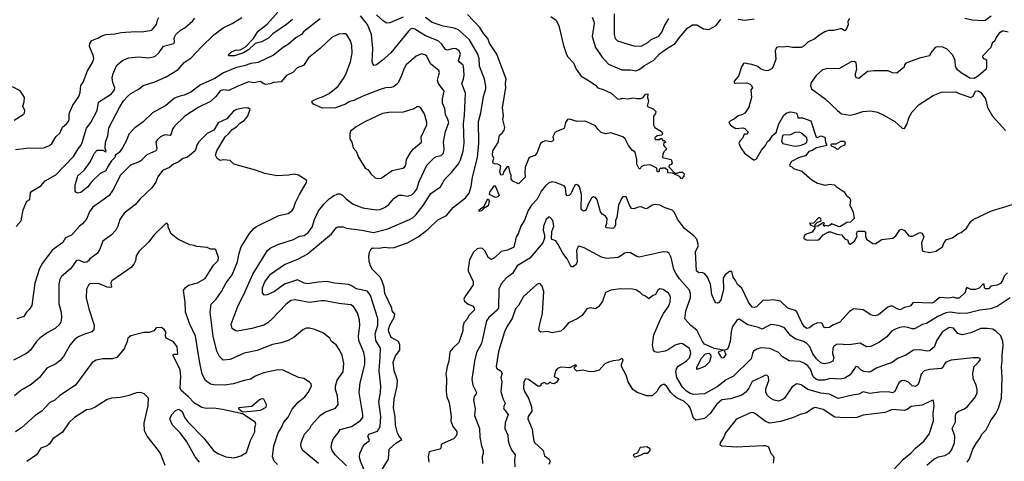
# Model space of a CAD drawing. Extents: x 1678759 to 1859541, y 384609 to 522867.
# Tile 376 of 466: x 1801082 to 1810131, y 439284 to 443340. Entities that reach past the tile are written whole.
import ezdxf

# ---------------------------------------------------------------- set-up
doc = ezdxf.new("R2010")
doc.units = 0

msp = doc.modelspace()

# ---------------------------------------------------------------- linework, layer by layer
at = {"layer": '0CON20XD'}
for points in [[(1801045, 442146.9), (1801145, 442160.6), (1801305, 442164.4), (1801355, 442184.4), (1801376.1, 442203.9), (1801414, 442266), (1801450.4, 442299.6), (1801475, 442352), (1801515, 442385.7), (1801530.9, 442409.1), (1801536.4, 442425), (1801536.4, 442475), (1801545, 442501.2), (1801571.1, 442555), (1801624.6, 442635.4), (1801637.4, 442672.6), (1801644.5, 442735.5), (1801664.5, 442765.5), (1801705, 442871.2), (1801732.4, 442917.6), (1801755.6, 442955), (1801762.9, 442985), (1801756.7, 443015), (1801724.2, 443095), (1801727.9, 443122.1), (1801745, 443149.2), (1801805, 443173.3), (1801829.8, 443190.2), (1801875, 443203.3), (1801955, 443209.4), (1802015, 443221.9), (1802145, 443230.6), (1802205, 443227.8), (1802296.4, 443243.6), (1802340.6, 443295), (1802347.8, 443335), (1802359.8, 443360.2)], [(1801050.3, 441439.7), (1801095.6, 441494.4), (1801113.1, 441595), (1801147.5, 441672.5), (1801175, 441687.5), (1801180.6, 441749.4), (1801192.5, 441765), (1801276.7, 441815), (1801315, 441860), (1801413.8, 441915), (1801575.3, 442084.7), (1801618.5, 442155), (1801644.5, 442185), (1801656.5, 442213.5), (1801696.7, 442345), (1801735, 442396), (1801793.1, 442505), (1801805, 442583.8), (1801925, 442659.4), (1801952.5, 442695), (1801956.5, 442715), (1801936.9, 442765), (1801931.9, 442805), (1801940.6, 442845), (1801975, 442922), (1802030, 442970), (1802085, 442989.4), (1802175, 443000.6), (1802265, 442989.4), (1802325, 443001.4), (1802365, 443039.2), (1802405, 443096.9), (1802499.4, 443120.6), (1802505.7, 443135), (1802503.1, 443175), (1802515.7, 443205), (1802560, 443245), (1802600, 443265), (1802671.7, 443328.3), (1802692.9, 443355)], [(1803845, 443349.4), (1803691.9, 443228.1), (1803672.5, 443205), (1803623.4, 443176.6), (1803552.5, 443115), (1803502.5, 443085), (1803415, 443014.4), (1803275, 442948.8), (1803205, 442938.2), (1803143.7, 442916.3), (1803075, 442900.7), (1802955, 442853.1), (1802875, 442799.4), (1802745, 442742.1), (1802655, 442673.9), (1802595, 442647.2), (1802545.5, 442635.5), (1802505, 442620.4), (1802426.5, 442553.5), (1802301.4, 442485), (1802218.1, 442401.9), (1802137.1, 442345), (1802085, 442289.2), (1802065, 442231.2), (1802027.3, 442165), (1801995, 442121.5), (1801962.5, 442095), (1801955, 442073.6), (1801927, 442045), (1801888.8, 441985), (1801875, 441951.1), (1801822.4, 441927.6), (1801744.8, 441855.2), (1801705, 441802.3), (1801645, 441752.5), (1801615, 441746.7), (1801597.5, 441755), (1801591.2, 441765), (1801592.2, 441825), (1801611.9, 441895), (1801616.2, 441905), (1801679, 441961), (1801732.5, 442037.5), (1801755, 442082.7), (1801769, 442115), (1801795, 442142), (1801845, 442143.4), (1801875, 442128), (1801877.8, 442132.2), (1801867.8, 442157.8), (1801869.2, 442215), (1801890.8, 442275), (1801902.3, 442347.7), (1802001.3, 442538.7), (1802035.5, 442595), (1802075, 442637.5), (1802105, 442663.1), (1802180, 442705), (1802216.7, 442735), (1802325, 442769.5), (1802426.7, 442815), (1802538, 442882), (1802595, 442947.5), (1802658.3, 442991.7), (1802754.6, 443095.4), (1802867.8, 443202.2), (1802951.2, 443265), (1803034.6, 443305.4), (1803125, 443359.4)], [(1803588.1, 443341.9), (1803535, 443297.4), (1803409.5, 443210.5), (1803368, 443172), (1803302.9, 443137.1), (1803245, 443122.9), (1803185.6, 443065), (1803138.8, 443035), (1803055, 443008.5), (1803005, 443010), (1803000, 443015), (1803006.2, 443025), (1803027.5, 443045), (1803065, 443060), (1803107.6, 443062.4), (1803152.8, 443087.2), (1803226.6, 443163.4), (1803275, 443235.6), (1803355, 443299.6), (1803455, 443408.6)], [(1804263.2, 439165), (1804213.8, 439285), (1804205.5, 439325), (1804208.1, 439355), (1804237.4, 439422.6), (1804255.8, 439445), (1804297.1, 439475), (1804281.9, 439515), (1804291.4, 439535), (1804369.5, 439560.5), (1804396.4, 439605), (1804400.4, 439695), (1804382.9, 439835), (1804398.8, 439915), (1804401.2, 439975), (1804387.2, 440115), (1804394.7, 440245), (1804396.8, 440325), (1804354.7, 440395), (1804348.8, 440455), (1804374.7, 440535), (1804373.9, 440595), (1804305, 440806.2), (1804277.9, 440847.9), (1804175, 440867.8), (1804130, 440900), (1804105, 440907.1), (1803975, 440921.4), (1803905, 440935.4), (1803829.1, 440930.9), (1803727, 440913), (1803695, 440920.4), (1803635, 440950.8), (1803515, 440912.1), (1803424.7, 440845.3), (1803355, 440813.5), (1803331.7, 440811.7), (1803312.4, 440832.4), (1803315, 440876.2), (1803335, 440931.4), (1803386, 441004), (1803515, 441091.2), (1803645, 441143.9), (1803725, 441185.5), (1803949.2, 441375), (1803995, 441432.5), (1804005, 441437.5), (1804055, 441438), (1804087, 441427), (1804227.4, 441407.4), (1804335, 441384.4), (1804465, 441418.5), (1804665.4, 441504.6), (1804699.2, 441525), (1804725, 441550.8), (1804789.2, 441635), (1804860.5, 441745), (1804949.1, 441805), (1804988.6, 441875), (1805051.5, 441938.5), (1805115, 442015.6), (1805134.3, 442054.3), (1805157.3, 442132.7), (1805167.7, 442205), (1805160, 442385), (1805170, 442465), (1805178.2, 442665), (1805144.4, 442755), (1805160, 442795), (1805166.7, 442833.3), (1805162.2, 442912.2), (1805155, 442927.1), (1805127.1, 442947.1), (1805115.5, 442965.5), (1805131.8, 443025), (1805120.5, 443055), (1805095, 443071.8), (1805065, 443076.4), (1805015, 443061.1), (1804996.5, 443066.5), (1804962.2, 443115), (1804927, 443147), (1804811.3, 443191.3), (1804715, 443252.9), (1804695, 443258.9), (1804675, 443252.5), (1804656.3, 443233.7), (1804494.4, 443035), (1804414.5, 442965.5), (1804360, 442925), (1804340.5, 442920.5), (1804326.2, 442935), (1804320, 442955), (1804327.5, 443075), (1804316.5, 443205), (1804277.4, 443297.4), (1804215, 443375.7)], [(1804397.3, 439185), (1804472.2, 439305), (1804477.3, 439395), (1804537.9, 439452.1), (1804593.8, 439485), (1804568.1, 439515), (1804553.4, 439543.4), (1804536.2, 439615), (1804533.1, 439695), (1804517.5, 439775), (1804523.9, 439855), (1804550.9, 439975), (1804553.3, 440025), (1804546.2, 440056.2), (1804522.3, 440115), (1804514, 440195), (1804535, 440252), (1804574.5, 440305), (1804574.5, 440354.5), (1804565, 440385.8), (1804495, 440422.5), (1804474.2, 440474.2), (1804471.9, 440495), (1804484.3, 440535.7), (1804524.5, 440605), (1804529.2, 440635), (1804506.7, 440665), (1804501.7, 440691.7), (1804437.1, 440825), (1804431.9, 440885), (1804408.8, 440948.8), (1804394.4, 440975), (1804325.7, 441045), (1804305, 441078.8), (1804292.4, 441122.4), (1804292.3, 441165), (1804297.6, 441205), (1804313.4, 441236.6), (1804325, 441246.4), (1804385, 441241.7), (1804435, 441251.2), (1804485, 441245.3), (1804525, 441249.1), (1804645, 441292.3), (1804743.1, 441345), (1804835, 441417.5), (1804925, 441501.5), (1805005, 441540.9), (1805070.1, 441619.9), (1805180.8, 441705), (1805211.7, 441748.3), (1805232, 441808), (1805242.7, 441895), (1805290, 442075), (1805300.3, 442205), (1805299.1, 442405), (1805319.3, 442485), (1805344.7, 442635.3), (1805365.3, 442704.7), (1805365, 442730), (1805354.5, 442795), (1805307.5, 442915), (1805303.8, 442985), (1805291.8, 443025), (1805215, 443156.7), (1805116, 443246), (1805075, 443263.6), (1804975, 443280.9), (1804873.3, 443315), (1804810.6, 443360.6)], [(1804607.7, 443362.3), (1804485, 443310.6), (1804455, 443308.6), (1804425, 443327.8), (1804362.7, 443385)], [(1805665, 441833.3), (1805615, 441857.5), (1805600, 441875), (1805600, 441915), (1805593, 441923), (1805578.3, 441988.3), (1805565, 441990), (1805555, 441982.5), (1805532.3, 441947.7), (1805523.6, 441916.4), (1805505, 441912.5), (1805493.8, 441945), (1805502.5, 441995), (1805475, 442012.5), (1805445, 442016.7), (1805434.2, 442024.2), (1805431.2, 442035), (1805438.8, 442065), (1805428, 442095), (1805430, 442135), (1805478.8, 442211.2), (1805490.5, 442279.5), (1805515, 442297.5), (1805533.3, 442325), (1805540.7, 442349.3), (1805522.5, 442425), (1805528, 442455), (1805520.6, 442535), (1805549.2, 442715), (1805545.8, 442755), (1805552.9, 442795), (1805468, 443025), (1805400.6, 443125), (1805385, 443166.7), (1805343.8, 443215), (1805311.7, 443268.3), (1805197, 443387)], [(1805965, 443371.2), (1806012.5, 443335), (1806037.5, 443285), (1806080, 443105), (1806108, 443022), (1806120.6, 443000.6), (1806172.5, 442945), (1806195.7, 442885), (1806242.1, 442822.1), (1806315, 442780), (1806378, 442735), (1806396.7, 442715), (1806445, 442700), (1806518, 442665), (1806575, 442613.8), (1806595, 442611.2), (1806625, 442620), (1806665, 442613.3), (1806725, 442623.8), (1806755, 442616.7), (1806793, 442617), (1806813, 442627), (1806835, 442657.5), (1806855, 442660), (1806852.5, 442625), (1806860, 442595), (1806850, 442545), (1806908.3, 442518.3), (1806927.5, 442497.5), (1806925, 442480), (1806907, 442453), (1806907.5, 442375), (1806920, 442350), (1806980, 442315), (1806990, 442295), (1806985, 442280), (1806940, 442275), (1806920, 442255), (1806920, 442245), (1806925, 442240), (1806965, 442240), (1806971.7, 442248.3), (1806985, 442250), (1806991.7, 442231.7), (1807005, 442230), (1807020, 442215), (1807001.7, 442208.3), (1807000, 442195), (1807005, 442180), (1807030, 442155), (1807003.3, 442126.7), (1806992.5, 442105), (1806990, 442075), (1807070, 442055), (1807080, 442025), (1807068.3, 442011.7), (1807050, 442005), (1807048.3, 441988.3), (1807101.7, 441931.7), (1807125, 441930), (1807145, 441940), (1807175, 441940), (1807190, 441925), (1807187, 441903), (1807165, 441880), (1807145, 441900), (1807081.7, 441931.7), (1807040, 441935), (1807040, 441955), (1807015, 441977.5), (1806992.5, 441977.5), (1806985, 441970), (1806975, 441980), (1806960, 441965), (1806960, 441945), (1806945, 441940), (1806940, 441945), (1806938.3, 441978.3), (1806875, 442007.5), (1806818.3, 442001.7), (1806795, 441990), (1806785, 441970), (1806775, 441970), (1806752.5, 442015), (1806752.5, 442055), (1806737.5, 442125), (1806715, 442140), (1806678.8, 442185), (1806645.7, 442245.7), (1806625.8, 442265.8), (1806515, 442302), (1806465, 442292.9), (1806427.5, 442305), (1806394.5, 442334.5), (1806374.4, 442364.4), (1806295, 442403.1), (1806275, 442407.8), (1806204.2, 442404.2), (1806135, 442427.5), (1806117, 442423), (1806097.5, 442395), (1806085, 442340), (1806015, 442313.8), (1805999.5, 442300.5), (1805982, 442265), (1805987.5, 442235), (1805980, 442225), (1805965, 442220), (1805915, 442227.5), (1805890.3, 442219.7), (1805868.1, 442201.9), (1805834.4, 442115), (1805815, 442093.1), (1805775, 442078.8), (1805761.9, 442068.1), (1805727.5, 441985), (1805724.1, 441935.9), (1805728.8, 441895), (1805665, 441833.3)], [(1806341.9, 443365), (1806360, 443325), (1806362.5, 443305), (1806342.7, 443185), (1806373.8, 443083.8), (1806434.4, 442995), (1806495, 442931.4), (1806615, 442880), (1806695, 442881.4), (1806713.8, 442876.2), (1806745, 442871.1), (1806775, 442882.7), (1806825, 442921.2), (1806910, 442970), (1806962, 443028), (1807025.6, 443074.4), (1807107.1, 443122.9), (1807155, 443190), (1807222.8, 443267.2), (1807265, 443291.9), (1807305, 443294.4), (1807365.4, 443255.4), (1807415, 443249.1), (1807482.7, 443287.3), (1807525, 443344.2)], [(1806545.5, 443394.5), (1806544.4, 443204.4), (1806555, 443166.7), (1806575, 443146), (1806674.6, 443114.6), (1806725, 443101.4), (1806795, 443098.6), (1806855, 443130.6), (1806885, 443158.9), (1806955, 443190), (1806984.4, 443225), (1807008.9, 443285), (1807047.8, 443352.2)], [(1808708.8, 443351.2), (1808694, 443325), (1808696.7, 443293.3), (1808675, 443243.3), (1808665, 443236.7), (1808635.8, 443255.8), (1808626.1, 443256.1), (1808565, 443240.6), (1808515, 443240), (1808482.4, 443227.6), (1808426.2, 443195), (1808390, 443165), (1808325, 443132.9), (1808290.9, 443099.1), (1808265, 443084.5), (1808185, 443085.7), (1808135, 443094), (1808105, 443088.8), (1808058.3, 443091.7), (1808037.5, 443085), (1808023.8, 443055), (1808030.5, 442979.5), (1808014.4, 442925), (1807997.6, 442892.4), (1807965, 442873.1), (1807945, 442870), (1807917.9, 442877.9), (1807890, 442890), (1807865, 442912), (1807810, 442930), (1807773.6, 442933.6), (1807755, 442942.5), (1807735, 442936.7), (1807715, 442907.5), (1807688.3, 442821.7), (1807650, 442775), (1807650, 442765), (1807658.3, 442758.3), (1807765, 442760), (1807795, 442747.5), (1807807.5, 442735), (1807817.5, 442715), (1807802.5, 442695), (1807807, 442627), (1807783.9, 442536.1), (1807745, 442483.3), (1807725, 442470), (1807685, 442457.5), (1807650.7, 442429.3), (1807615, 442412.5), (1807600, 442395), (1807615, 442372.5), (1807665, 442342.5), (1807727, 442347), (1807745, 442340), (1807775, 442310), (1807775, 442300), (1807765, 442290), (1807741.7, 442288.3), (1807726.7, 442255), (1807702.5, 442227.5), (1807692.5, 442205), (1807710, 442165), (1807744, 442114), (1807825, 442054), (1807835, 442052.5), (1807855, 442062), (1807898.9, 442141.1), (1807935, 442184), (1807955, 442221.2), (1807975, 442236.7), (1808001.7, 442278.3), (1808033.3, 442305), (1808058.8, 442385), (1808105, 442462.5), (1808133.3, 442485), (1808165, 442494.2), (1808217.5, 442485), (1808230, 442465), (1808235, 442440), (1808275, 442440), (1808353, 442413), (1808401.7, 442261.7), (1808415, 442260), (1808445, 442273.3), (1808483, 442263), (1808487.5, 442215), (1808500, 442185), (1808405, 442164), (1808365, 442140), (1808335, 442131.2), (1808305, 442090), (1808245, 442073.3), (1808175, 442037.5), (1808157.5, 442005), (1808160, 441995), (1808178.3, 441988.3), (1808195, 441972.5), (1808270.7, 441950.7), (1808360.9, 441870.9), (1808415, 441838.8), (1808485, 441822), (1808525, 441831.2), (1808570, 441825), (1808587, 441807), (1808659.5, 441759.5), (1808678.3, 441728.3), (1808707.5, 441705), (1808717.5, 441685), (1808711.2, 441635), (1808743.3, 441575), (1808750, 441515), (1808718.3, 441481.7), (1808685, 441477.5), (1808625, 441440), (1808615, 441437.5), (1808545, 441466.7), (1808517, 441443), (1808485, 441450), (1808475, 441442.5), (1808470, 441455), (1808478.3, 441468.3), (1808462.5, 441477.5), (1808450, 441465), (1808417, 441443), (1808390, 441440), (1808390, 441425), (1808365, 441390), (1808302.3, 441367.7), (1808292.5, 441355), (1808290, 441335), (1808305, 441321.2), (1808325, 441316.2), (1808420.5, 441319.5), (1808435, 441326.7), (1808466.4, 441363.6), (1808518.3, 441391.7), (1808535, 441392.5), (1808590.7, 441370.7), (1808633.8, 441363.8), (1808665, 441326.7), (1808692.5, 441315), (1808696.7, 441295), (1808705, 441282.5), (1808715, 441280), (1808753.9, 441306.1), (1808765, 441322.5), (1808777.5, 441355), (1808772.5, 441375), (1808781.7, 441398.3), (1808845, 441397.5), (1808856.4, 441386.4), (1808856.4, 441353.6), (1808865.7, 441325.7), (1808923.3, 441285), (1808945, 441282.5), (1809005, 441321.4), (1809106.2, 441335), (1809132.9, 441355), (1809170, 441410), (1809185, 441415.8), (1809213.4, 441403.4), (1809255, 441356), (1809265, 441352.5), (1809287.4, 441352.6), (1809355, 441385.8), (1809375, 441381.2), (1809392, 441345), (1809370.3, 441289.7), (1809376.2, 441225), (1809382.5, 441215), (1809447.7, 441202.3), (1809502.5, 441215), (1809534.2, 441235.8), (1809564, 441255), (1809580, 441295), (1809599.7, 441320.3), (1809655, 441338.1), (1809705.6, 441374.4), (1809735, 441387.1), (1809783, 441427), (1809825, 441487.5), (1809845, 441504.2), (1810013.3, 441585), (1810215, 441646)], [(1807686.7, 443345), (1807745, 443337.5), (1807831.4, 443348.6)], [(1809767.5, 443355), (1809835, 443339.2), (1809935, 443332.2), (1809956.2, 443335), (1810011.2, 443375)], [(1810166.7, 443225), (1810125, 443236.2), (1810114.1, 443235.9), (1810085, 443216.7), (1810055, 443177.5), (1810043.3, 443145), (1810020, 443125), (1810006.2, 443085), (1809930, 443005), (1809930, 442995), (1809940, 442985), (1809959.3, 442979.3), (1809967.5, 442965), (1809968.8, 442905), (1809963.3, 442885), (1809893.3, 442825), (1809855, 442801.2), (1809815, 442804), (1809733.4, 442853.4), (1809700.3, 442880.3), (1809681.7, 442911.7), (1809678.1, 442965), (1809656.9, 443015), (1809605, 443068.6), (1809565, 443086.7), (1809515, 443092), (1809495, 443086.2), (1809456.7, 443035), (1809445, 443007.5), (1809351.7, 442988.3), (1809275, 442960), (1809225, 442942.5), (1809212.5, 442925), (1809210, 442905), (1809145, 442850), (1809105, 442852.5), (1809065, 442870), (1808935, 442870), (1808875, 442863.3), (1808795, 442800), (1808770, 442805), (1808762.5, 442825), (1808762.5, 442845), (1808776.7, 442885), (1808770, 442945), (1808755, 442956.2), (1808725, 442954), (1808609.3, 442890.7), (1808505, 442892), (1808460.9, 442879.1), (1808400.7, 442829.3), (1808357.5, 442765), (1808348.6, 442735), (1808358, 442705), (1808484, 442615), (1808597.5, 442505), (1808636.4, 442476.4), (1808715.5, 442464.5), (1808758, 442472), (1808832.4, 442497.6), (1808905, 442503.3), (1808965, 442490.6), (1809025, 442463.1), (1809125.4, 442405.4), (1809192.7, 442342.7), (1809215, 442340), (1809235, 442377.5), (1809255.6, 442444.4), (1809284.2, 442495), (1809349.7, 442560.3), (1809476.6, 442643.4), (1809555, 442674.2), (1809685, 442679.4), (1809715, 442662.9), (1809825, 442626), (1809845, 442636.7), (1809867.3, 442682.7), (1809895, 442687.5), (1809915, 442672), (1809958.6, 442615), (1809978.1, 442535), (1810021.4, 442455), (1810141.7, 442321.7)], [(1804935.6, 442835.6), (1804939.5, 442855), (1804933.1, 442873.1), (1804856.6, 442936.6), (1804825, 443004.4), (1804805, 443018.9), (1804774.4, 443025.6), (1804725, 443005.6), (1804634.4, 442925), (1804611.1, 442885), (1804592.6, 442827.4), (1804559.3, 442760.7), (1804546.2, 442743.8), (1804516.7, 442725), (1804495, 442717.8), (1804445, 442715.5), (1804395, 442699.5), (1804235, 442637.8), (1804152, 442598), (1804115, 442588.9), (1804075, 442564.3), (1803985, 442530), (1803865, 442527.1), (1803783.3, 442565), (1803767.5, 442585), (1803772.5, 442595), (1803825, 442620.8), (1803865, 442630.8), (1803925, 442662.5), (1804008.5, 442731.5), (1804065, 442810), (1804085.6, 442855), (1804122.5, 442955), (1804136.4, 443033.6), (1804134.6, 443104.6), (1804121.8, 443145), (1804090, 443200), (1804075, 443210), (1804055, 443211.9), (1804013.7, 443206.3), (1803955, 443180), (1803844.2, 443075), (1803735, 442989.2), (1803690.3, 442919.7), (1803630.9, 442899.1), (1803592, 442855), (1803535, 442828.6), (1803485, 442771.1), (1803415, 442763.3), (1803385, 442751.8), (1803345, 442746.7), (1803325, 442751.9), (1803293.4, 442773.4), (1803235, 442760.8), (1803185, 442770), (1803081.9, 442728.1), (1803005, 442690), (1802956.3, 442696.3), (1802925, 442687.8), (1802885.3, 442634.7), (1802835, 442590.6), (1802722, 442535), (1802600.8, 442455), (1802506, 442364), (1802485.6, 442335), (1802475, 442292.5), (1802465, 442278), (1802415, 442282.2), (1802375, 442264.4), (1802349.8, 442240.2), (1802334.4, 442215), (1802341.4, 442155), (1802334.2, 442135.8), (1802250, 442100), (1802196, 442045), (1802178.8, 442035), (1802100.8, 442005), (1802008.8, 441911.2), (1801939.4, 441775), (1801903.5, 441726.5), (1801858.4, 441691.6), (1801755, 441619.2), (1801724.4, 441575), (1801695, 441508), (1801659.2, 441465), (1801632.5, 441445), (1801557.4, 441362.6), (1801503.3, 441336.7), (1801480, 441295), (1801381.4, 441225), (1801292.2, 441105), (1801265.6, 441055), (1801220.9, 440919.1), (1801195, 440716.7), (1801170.3, 440679.7), (1801143.3, 440655), (1801118.6, 440615), (1801055, 440593.3)], [(1804085, 439243.5), (1803980.6, 439345), (1803953.3, 439385), (1803945.7, 439414.3), (1803951.4, 439455), (1803965.7, 439495), (1804009.2, 439545), (1804026, 439575), (1804132.5, 439605), (1804210, 439655), (1804234.5, 439685.5), (1804234.5, 439715), (1804200.5, 439915), (1804211.1, 440005), (1804252.9, 440175), (1804254.6, 440234.6), (1804246.4, 440285), (1804198, 440395), (1804194.6, 440435), (1804208.9, 440531.1), (1804206.5, 440585), (1804187, 440647), (1804149.2, 440705), (1804125, 440721.4), (1804015, 440732.5), (1803887.3, 440757.3), (1803852.1, 440757.9), (1803745, 440743.6), (1803615, 440768.9), (1803575, 440760), (1803527.5, 440725), (1803404.2, 440595), (1803362.3, 440557.7), (1803326, 440535), (1803215, 440503.8), (1803085, 440480.8), (1803065, 440482.5), (1803034.6, 440504.6), (1803024.4, 440545), (1803090.5, 440715), (1803140.9, 440815), (1803225, 441002.5), (1803359.8, 441220.2), (1803385, 441241.1), (1803453, 441277), (1803597.6, 441322.4), (1803655, 441351.9), (1803695, 441358.9), (1803732.9, 441385), (1803771.1, 441435), (1803791.1, 441505), (1803828.1, 441585), (1803880.2, 441649.8), (1803925.8, 441695), (1803966.4, 441723.6), (1804005, 441742.5), (1804025, 441740), (1804048.3, 441728.3), (1804082, 441695), (1804146.6, 441646.6), (1804235, 441613.3), (1804295, 441602.5), (1804363, 441593), (1804395, 441598.2), (1804441.2, 441618.8), (1804475, 441643.1), (1804520.9, 441699.1), (1804562.2, 441727.8), (1804595, 441730), (1804645, 441718.2), (1804685, 441731.5), (1804715, 441758.5), (1804733.1, 441785), (1804752.7, 441855), (1804824.3, 442005), (1804895, 442075.7), (1804912.5, 442085), (1804955, 442092.7), (1804976.5, 442113.5), (1804982.9, 442155), (1804975.6, 442215), (1804996.5, 442315), (1805024.6, 442395), (1805017.1, 442425), (1804995, 442470), (1804989.1, 442525), (1804968.9, 442575), (1804966.7, 442615), (1804984.3, 442685), (1804931.8, 442755), (1804921.1, 442785), (1804935.6, 442835.6)], [(1801031.2, 442418.8), (1801115, 442470), (1801125, 442482.5), (1801130, 442505), (1801111.2, 442545), (1801123.6, 442586.4), (1801126, 442626), (1801096.1, 442676.1), (1801085, 442687.5), (1801015, 442722.5)], [(1803828.9, 439265), (1803684, 439385), (1803671.4, 439405), (1803665.7, 439435), (1803671.1, 439465), (1803700.6, 439535), (1803749.2, 439585), (1803765, 439615.8), (1803842.9, 439705), (1803891.1, 439738.9), (1803985, 439771.4), (1804007.5, 439805), (1804003.5, 439885), (1803985.5, 439945), (1803985.5, 439975), (1804000.9, 440029.1), (1804053.7, 440106.3), (1804060.6, 440185), (1804045, 440257.5), (1804025, 440303.3), (1803991.2, 440355), (1803948, 440385), (1803933.8, 440415), (1803866.7, 440465), (1803795.5, 440495.5), (1803745, 440507.5), (1803715, 440505.8), (1803685, 440492), (1803605.4, 440424.6), (1803550, 440395), (1803486.2, 440373.8), (1803405, 440356.7), (1803265, 440300.6), (1803143.7, 440276.3), (1803015, 440218.6), (1802953.3, 440213.3), (1802917.3, 440247.3), (1802894.5, 440295), (1802859.6, 440435), (1802832.2, 440655), (1802842.6, 440727.4), (1802887.4, 440772.6), (1802936, 440844), (1802979.4, 440925), (1803033.4, 440996.6), (1803084.5, 441115), (1803096.7, 441185), (1803117.2, 441252.8), (1803195, 441376), (1803235, 441424), (1803258.7, 441441.3), (1803465, 441543.1), (1803548.9, 441561.1), (1803585, 441588), (1803600, 441605), (1803617.9, 441662.1), (1803652.9, 441735), (1803716.7, 441845), (1803720, 441865), (1803645, 441911.2), (1803605, 441921.2), (1803555, 441911.2), (1803445, 441906.2), (1803333.6, 441926.4), (1803248.3, 441958.3), (1803050, 442015), (1803015, 442046.7), (1802955, 442052.5), (1802925, 442047.5), (1802897.5, 442065), (1802882.5, 442095), (1802892.5, 442135), (1802971.2, 442265), (1803005, 442293.8), (1803035, 442331.2), (1803074.3, 442355.7), (1803105, 442388.8), (1803146.2, 442415), (1803175, 442450), (1803198.8, 442515), (1803180, 442530), (1803135, 442528.1), (1803075, 442514.4), (1803045, 442495.8), (1802985, 442430), (1802906.6, 442393.4), (1802865, 442326), (1802805, 442295.8), (1802729.8, 442220.2), (1802713.1, 442195), (1802695.4, 442134.6), (1802625, 442078.2), (1802581.2, 442065), (1802544, 442035), (1802495.4, 442014.6), (1802457.9, 441982.1), (1802394.2, 441955), (1802352.6, 441897.4), (1802331.9, 441848.1), (1802295, 441796), (1802187.3, 441692.7), (1802146.3, 441643.7), (1802041.4, 441565), (1802002.5, 441505), (1801984.4, 441445.6), (1801965, 441408.8), (1801924.5, 441365.5), (1801847.1, 441305), (1801815, 441226.7), (1801795, 441193.3), (1801726, 441145), (1801714.2, 441125), (1801697.8, 441112.2), (1801675, 441111.6), (1801625, 441132), (1801602.5, 441125), (1801552.9, 441055), (1801462.4, 440977.6), (1801450.6, 440955), (1801441.2, 440911.2), (1801440.9, 440730.9), (1801462.9, 440655), (1801467.5, 440605), (1801460.8, 440565), (1801450.8, 440545), (1801406.9, 440503.1), (1801335, 440463.1), (1801271.4, 440418.6), (1801236.3, 440383.7), (1801180.8, 440305), (1801146, 440275), (1801026.6, 440213.4)], [(1804372.7, 441882.7), (1804405, 441884.3), (1804505, 441956.7), (1804603.7, 441976.3), (1804618.6, 441985), (1804630.4, 442005), (1804635.5, 442055), (1804676, 442124), (1804700, 442155), (1804773.5, 442215), (1804772.5, 442265), (1804822.9, 442375), (1804824.4, 442395), (1804801.9, 442475), (1804764.2, 442534.2), (1804745, 442543.8), (1804735, 442541.2), (1804705, 442521.2), (1804605, 442491.9), (1804475, 442488.6), (1804415, 442478.1), (1804255, 442402.5), (1804175, 442355.7), (1804123, 442317), (1804116.2, 442295), (1804117.5, 442245), (1804135.8, 442215.8), (1804146.7, 442165), (1804175, 442132.5), (1804196.4, 442076.4), (1804258.3, 441978.3), (1804285, 441960), (1804310, 441925), (1804349.5, 441889.5), (1804372.7, 441882.7)], [(1808205, 442177.5), (1808255, 442184.2), (1808305, 442202.5), (1808316.7, 442215), (1808320, 442235), (1808317.5, 442255), (1808261.2, 442301.2), (1808245, 442306.7), (1808207, 442303), (1808165, 442283.8), (1808099.3, 442280.7), (1808091.2, 442275), (1808084.2, 442225), (1808095, 442204.2), (1808205, 442177.5)], [(1808595, 442147.5), (1808575, 442167.5), (1808550, 442175), (1808540, 442185), (1808540, 442195), (1808545, 442200), (1808585, 442200), (1808630, 442225), (1808663.3, 442223.3), (1808670, 442205), (1808663, 442187), (1808621.7, 442168.3), (1808605, 442152.5), (1808595, 442147.5)], [(1805975, 441851.8), (1805945, 441842.5), (1805915, 441815.7), (1805874.5, 441765), (1805836.5, 441693.5), (1805785, 441635.6), (1805755, 441588.6), (1805721.2, 441498.8), (1805687.8, 441445), (1805663.1, 441375), (1805643.5, 441345), (1805625, 441252.5), (1805565, 441222.3), (1805507.8, 441212.2), (1805445, 441152.2), (1805415, 441139.2), (1805387.8, 441157.8), (1805358.9, 441215), (1805335, 441238.9), (1805315, 441242.7), (1805285, 441235.4), (1805254.1, 441205.9), (1805214.7, 441135.3), (1805203, 441053), (1805205, 441032.5), (1805248.6, 440935), (1805248.5, 440905), (1805171.9, 440795), (1805164.3, 440775), (1805168.6, 440755), (1805205, 440726.9), (1805245, 440711.4), (1805259.4, 440695), (1805260.9, 440675), (1805211.9, 440628.1), (1805192.7, 440587.3), (1805164.6, 440555.4), (1805154.3, 440515), (1805155, 440482.5), (1805116.7, 440375), (1805061.9, 440325), (1805035, 440288.8), (1805026.5, 440205), (1805009.5, 440155), (1805000, 440085), (1805005.6, 440045), (1805002.7, 439925), (1805009.1, 439875), (1805027.8, 439825), (1805048.1, 439695), (1805046, 439655), (1805062.9, 439605), (1805098.6, 439558.6), (1805101.1, 439535), (1805089.1, 439510.9), (1805069.5, 439490.5), (1804965.8, 439444.2), (1804956.7, 439435), (1804953.8, 439405), (1804943.3, 439395), (1804845, 439370.8), (1804836.5, 439325), (1804843.1, 439276.9)], [(1805455, 441707.5), (1805400, 441735), (1805404.4, 441755), (1805445, 441817.5), (1805453.3, 441813.3), (1805486.7, 441735), (1805487.5, 441725), (1805475, 441712.5), (1805455, 441707.5)], [(1810161.2, 441015), (1810130, 440985), (1810115.6, 440944.4), (1810095, 440916.2), (1810065, 440901.2), (1810008.3, 440891.7), (1809985, 440870), (1809957.5, 440867.5), (1809948.3, 440878.3), (1809945, 440910), (1809935, 440910), (1809900, 440875), (1809865, 440861.2), (1809825, 440861.2), (1809788.3, 440881.7), (1809777.5, 440865), (1809771.2, 440835), (1809715, 440783.3), (1809685, 440784.2), (1809665, 440793.3), (1809625, 440783.8), (1809535, 440788), (1809485.7, 440745), (1809464.6, 440735.4), (1809295, 440744.4), (1809265, 440710.8), (1809213.6, 440696.4), (1809175, 440677.1), (1809146.2, 440685), (1809105, 440710.6), (1809085, 440709.4), (1809061.1, 440698.9), (1808975, 440628.6), (1808945, 440620), (1808925, 440622.9), (1808905, 440630), (1808835, 440676), (1808747.5, 440685), (1808708.2, 440661.8), (1808618.3, 440561.7), (1808554.6, 440535.4), (1808525, 440514.3), (1808485, 440508.8), (1808474.5, 440514.5), (1808455, 440552), (1808415, 440556.9), (1808375, 440537.5), (1808340.8, 440509.2), (1808315, 440503.5), (1808295, 440520), (1808271.1, 440555), (1808225, 440658.1), (1808209.5, 440669.5), (1808140.5, 440690.5), (1808075, 440756), (1808005, 440768.5), (1807958.9, 440761.1), (1807915, 440765.5), (1807855, 440703.3), (1807835, 440695.6), (1807815, 440700.8), (1807780, 440745), (1807718.6, 440875), (1807679.7, 440909.7), (1807660, 440945), (1807640.8, 440975), (1807626.7, 441026.7), (1807605, 441028.8), (1807565, 440996), (1807547.8, 440965), (1807551.1, 440865), (1807524.6, 440765.4), (1807505, 440740.8), (1807495, 440736.2), (1807480, 440740), (1807463.2, 440763.2), (1807444.5, 440815), (1807431.5, 440911.5), (1807404.6, 440975), (1807375, 441010), (1807351.4, 441018.6), (1807325, 441016.2), (1807303.1, 441035), (1807292.1, 441207.9), (1807319.2, 441265), (1807304.4, 441325), (1807276.7, 441355), (1807192.9, 441422.9), (1807127.7, 441507.7), (1807099.1, 441569.1), (1807079.8, 441589.8), (1807015, 441611.1), (1806965, 441637.8), (1806925, 441644.3), (1806895, 441638), (1806855, 441608.8), (1806836.1, 441603.9), (1806795, 441622), (1806765, 441619.2), (1806725, 441602), (1806705.8, 441605.8), (1806686.4, 441636.4), (1806655, 441712.5), (1806635, 441717.5), (1806625, 441713.3), (1806611.7, 441698.3), (1806584.4, 441635.6), (1806570.8, 441525), (1806556.7, 441495), (1806556.7, 441455), (1806550, 441435), (1806535, 441423.3), (1806475, 441430), (1806467.5, 441435), (1806467.5, 441445), (1806479.3, 441470.7), (1806481.2, 441515), (1806465, 441536.7), (1806435, 441554), (1806419.2, 441575), (1806390, 441685), (1806375, 441707.5), (1806355, 441713.8), (1806337.3, 441702.7), (1806306, 441645), (1806287.1, 441595), (1806275, 441584.2), (1806262.7, 441582.7), (1806245, 441593.8), (1806241.4, 441605), (1806244.5, 441735), (1806228.1, 441805), (1806215, 441822), (1806195, 441828), (1806185, 441822), (1806147.6, 441742.4), (1806135, 441729.2), (1806115, 441723.8), (1806104.2, 441735), (1806097.8, 441795), (1806085.8, 441815), (1806005, 441846.2), (1805975, 441851.8)], [(1805305, 441580), (1805306.2, 441595), (1805350.9, 441629.1), (1805375, 441681.2), (1805385, 441693.3), (1805390.7, 441690.7), (1805396.2, 441675), (1805388.3, 441631.7), (1805350.8, 441609.2), (1805325, 441584.2), (1805305, 441580)], [(1810185, 440785.5), (1810064.7, 440705.3), (1810005, 440686.2), (1809905, 440673.8), (1809795, 440643.8), (1809715, 440642.9), (1809635, 440653.1), (1809592.4, 440647.6), (1809519.4, 440615), (1809415, 440548.9), (1809380.2, 440539.8), (1809305, 440502.2), (1809285, 440501.1), (1809244.6, 440514.6), (1809212, 440518), (1809168, 440512), (1809115, 440491.9), (1809095, 440480), (1809051.3, 440428.7), (1808985, 440378.1), (1808905, 440337.8), (1808865, 440336.9), (1808805, 440370), (1808705, 440353.6), (1808595, 440359.5), (1808568.1, 440345), (1808553.8, 440325), (1808553.6, 440275), (1808564.4, 440235), (1808554.5, 440205.5), (1808525, 440187.3), (1808475, 440179.1), (1808445, 440188.8), (1808404, 440225), (1808372.9, 440272.9), (1808345, 440337.1), (1808317.6, 440367.6), (1808285, 440386.2), (1808210, 440410), (1808165, 440440.6), (1808109.8, 440509.8), (1808075, 440526.9), (1808035.5, 440535.5), (1807985, 440541.5), (1807905, 440498.1), (1807872.5, 440512.5), (1807775, 440537.3), (1807695, 440590), (1807675, 440583.8), (1807631.4, 440515), (1807620.6, 440475), (1807612.2, 440385), (1807594.7, 440325.3), (1807585, 440313.1), (1807557.5, 440302.5), (1807571.1, 440265), (1807555, 440239.2), (1807545, 440232.5), (1807535, 440236), (1807506, 440285), (1807515, 440296.2), (1807550, 440305), (1807465, 440319.5), (1807375, 440361.1), (1807356.6, 440385), (1807305, 440488.9), (1807250.9, 440530.9), (1807194.4, 440594.4), (1807203.6, 440665), (1807246.5, 440785), (1807246.7, 440825), (1807237.8, 440855), (1807145, 440961.4), (1807114.4, 441005), (1807095.4, 441045.4), (1807070, 441155), (1807051.7, 441191.7), (1807035, 441204.2), (1806995, 441206.9), (1806775, 441160.8), (1806755, 441165.8), (1806695, 441198.6), (1806665, 441201.4), (1806645, 441195.7), (1806582.7, 441157.3), (1806477.7, 441147.7), (1806428.3, 441158.3), (1806270, 441245), (1806225, 441260), (1806213.8, 441255), (1806200.8, 441225), (1806205, 441112.5), (1806191.2, 441085), (1806165, 441070), (1806155, 441071.2), (1806143.5, 441083.5), (1806113.5, 441145), (1806075, 441197.5), (1806030.6, 441275), (1806008.3, 441308.3), (1805975, 441322.5), (1805970.7, 441330.7), (1805973.8, 441395), (1805990.6, 441445), (1805982.2, 441495), (1805955, 441525.7), (1805944.5, 441525.5), (1805920.8, 441505), (1805895.7, 441445), (1805894.2, 441405), (1805904, 441365), (1805904, 441335), (1805888.8, 441291.2), (1805771.2, 441148.8), (1805655, 441080.8), (1805612.1, 441007.9), (1805555, 440969.2), (1805507.5, 440915), (1805486, 440864), (1805481.2, 440695), (1805468.9, 440671.1), (1805393.5, 440605), (1805373.5, 440575), (1805325, 440366.7), (1805280.5, 440285), (1805261.4, 440205), (1805237.1, 440035), (1805245.5, 439985), (1805280, 439915), (1805278.8, 439905), (1805259.1, 439880.9), (1805253.6, 439846.4), (1805267.5, 439765), (1805263.1, 439705), (1805307.8, 439585), (1805312.5, 439505), (1805325.8, 439425), (1805341.4, 439385), (1805342, 439355), (1805332.9, 439325), (1805334.4, 439265.6)], [(1808390, 441440), (1808391.7, 441458.3), (1808411.7, 441478.3), (1808447.5, 441492.5), (1808445, 441510), (1808435, 441520), (1808425, 441520), (1808378.3, 441471.7), (1808341.7, 441468.3), (1808353, 441453), (1808385, 441440), (1808390, 441440)], [(1803452, 439255), (1803420, 439285), (1803406.8, 439326.8), (1803417.8, 439425), (1803456.7, 439545), (1803489.4, 439595), (1803508.6, 439645), (1803550.2, 439689.8), (1803587.5, 439762.5), (1803641.1, 439828.9), (1803702, 439875), (1803734, 439915), (1803763.3, 439975), (1803760, 439995), (1803745, 440012.5), (1803693.6, 440043.6), (1803645, 440053.3), (1803505, 440120), (1803455, 440124.3), (1803325, 440097.8), (1803245, 440065.6), (1803205, 440038.9), (1803143.7, 440026.3), (1803047.5, 439995), (1802964.5, 439984.5), (1802865, 439985.5), (1802835, 439991.5), (1802791.2, 440025), (1802757.9, 440085), (1802733.1, 440203.1), (1802698.5, 440435), (1802644.6, 440544.6), (1802606.9, 440655), (1802603.1, 440745), (1802588, 440852), (1802603, 440877), (1802635, 440902.5), (1802716.7, 440925), (1802785.4, 440964.6), (1802862, 441085), (1802905, 441130), (1802909.4, 441155), (1802885.6, 441225.6), (1802875, 441233.8), (1802835, 441232), (1802805, 441248.8), (1802706.2, 441256.2), (1802685, 441266.2), (1802645, 441272), (1802535, 441325.8), (1802473.3, 441375), (1802447.5, 441435), (1802446.4, 441456.4), (1802435, 441472.5), (1802425, 441470), (1802318.8, 441365), (1802265, 441296.2), (1802178.8, 441215), (1802151.7, 441171.7), (1802146.2, 441125), (1802131.2, 441095), (1802106.2, 441065), (1801928, 440942), (1801920.5, 440925), (1801925.7, 440885), (1801920.5, 440879.5), (1801885, 440884.5), (1801805, 440918.9), (1801727, 440913), (1801715, 440902.5), (1801696.7, 440865), (1801694, 440785), (1801716.9, 440685), (1801767.1, 440535), (1801764.2, 440495), (1801745, 440474.3), (1801663, 440447), (1801621.7, 440428.3), (1801589.2, 440405), (1801547.1, 440355), (1801484.5, 440245.5), (1801455, 440210), (1801415, 440180.8), (1801330.6, 440139.4), (1801264.5, 440055.5), (1801188.9, 439991.1), (1801093.8, 439935), (1801034.6, 439885.4)], [(1809790.5, 439275), (1809812.3, 439307.7), (1809842.2, 439395), (1809875.7, 439455), (1809905.6, 439495), (1809925, 439534), (1809965.4, 439574.6), (1810010.6, 439665), (1810051.4, 439718.6), (1810076.9, 439773.1), (1810104.5, 439865), (1810111.1, 440055), (1810104, 440156), (1810112.9, 440205), (1810111.4, 440258.6), (1810121.2, 440345), (1810118.2, 440385), (1810098.3, 440438.3), (1810057.9, 440477.9), (1810025, 440497.1), (1809975, 440505.6), (1809915, 440504.4), (1809825, 440464.5), (1809745, 440447.3), (1809705, 440458.9), (1809665, 440507.8), (1809625, 440513.3), (1809560.5, 440469.5), (1809511.7, 440398.3), (1809487.3, 440332.7), (1809445, 440298.1), (1809425, 440295.5), (1809355, 440309.6), (1809296.2, 440303.8), (1809225, 440260), (1809155, 440231.4), (1809095, 440188.1), (1809065, 440180.6), (1808955, 440140), (1808915, 440112.9), (1808885, 440102.5), (1808839.5, 440109.5), (1808815, 440122.2), (1808785, 440150.8), (1808765.8, 440154.2), (1808715, 440079.4), (1808665, 440047.1), (1808625, 440038.8), (1808535, 440045.4), (1808475, 440030.3), (1808425, 440028.7), (1808405, 440034.6), (1808381.8, 440055), (1808368.9, 440075), (1808353.2, 440125), (1808325, 440160), (1808295, 440183.8), (1808255, 440200), (1808155, 440207.8), (1808092.7, 440242.7), (1808055, 440284.4), (1808005, 440308.6), (1807975, 440319.4), (1807894.4, 440325.6), (1807856.7, 440315), (1807825.8, 440295), (1807815.6, 440275), (1807805, 440224.3), (1807643.8, 440066.2), (1807575, 440032.5), (1807491.4, 439968.6), (1807375, 439905.4), (1807275, 439897.1), (1807245, 439906.6), (1807209.5, 439929.5), (1807174.5, 439964.5), (1807121.8, 440055), (1807112.7, 440105), (1807120, 440135), (1807135, 440158.9), (1807206.9, 440205), (1807237.5, 440235), (1807250, 440275), (1807245.6, 440305), (1807235.6, 440325), (1807175, 440364), (1807155, 440365.6), (1807105, 440352.5), (1807043.2, 440306.8), (1807015, 440295.7), (1806944.2, 440284.2), (1806920.3, 440290.3), (1806907.5, 440305), (1806897.8, 440355), (1806911.5, 440445), (1806975, 440596.2), (1806998.3, 440641.7), (1807045, 440706.2), (1807060, 440745), (1807062.5, 440795), (1807045, 440828), (1806995, 440861.2), (1806965, 440868), (1806946.2, 440855), (1806925, 440816.7), (1806896.4, 440803.6), (1806865, 440777.5), (1806835, 440802.5), (1806805, 440813.3), (1806785, 440836), (1806745, 440859.2), (1806714.2, 440865.8), (1806605, 440867.1), (1806515, 440857.5), (1806466.7, 440835), (1806437.1, 440755), (1806404.3, 440705.7), (1806375, 440684), (1806325, 440694), (1806295, 440686), (1806251.2, 440625), (1806205, 440594.4), (1806126, 440555), (1806084.3, 440505), (1806055, 440480.5), (1805975, 440465.4), (1805935, 440475.5), (1805871.7, 440471.7), (1805859.7, 440479.7), (1805854.5, 440494.5), (1805863.1, 440545), (1805886, 440645), (1805898.1, 440845), (1805884.2, 440894.2), (1805866.7, 440915), (1805855, 440918), (1805835, 440908), (1805711.7, 440798.3), (1805665.5, 440715), (1805637.5, 440685), (1805608.8, 440595), (1805561.9, 440525), (1805537.5, 440475), (1805483.6, 440293.6), (1805461.4, 440155), (1805467.8, 440137.8), (1805505.4, 440115.4), (1805515.4, 440095.4), (1805504.5, 440055), (1805513.1, 440015), (1805505.5, 439925), (1805522.4, 439862.4), (1805541.1, 439825), (1805543.1, 439815), (1805534.6, 439795.4), (1805528.6, 439775), (1805532.5, 439765), (1805572, 439715), (1805543.2, 439636.8), (1805540.9, 439585), (1805567.1, 439525), (1805571.4, 439471.4), (1805582.2, 439432.2), (1805605, 439384), (1805637.1, 439345), (1805630, 439295), (1805632.9, 439235)], [(1802735.7, 439275.7), (1802695, 439326.7), (1802618.3, 439461.7), (1802556.7, 439545), (1802485.7, 439615.7), (1802466.2, 439665), (1802466, 439685), (1802482.1, 439717.9), (1802515, 439751.2), (1802545, 439763.3), (1802575, 439742.5), (1802600, 439685), (1802628.3, 439648.3), (1802775, 439497.5), (1802864.1, 439384.1), (1802902.5, 439355), (1802975.9, 439325.9), (1803053.6, 439316.4), (1803115, 439333.8), (1803165, 439363.8), (1803203.1, 439475), (1803241.9, 439555), (1803243.3, 439595), (1803253.1, 439625), (1803246.7, 439645), (1803129.5, 439719.5), (1802945, 439759.6), (1802867, 439773), (1802795, 439768.1), (1802755, 439777.1), (1802688.7, 439818.7), (1802629.7, 439879.7), (1802565, 439933.3), (1802555.8, 439955.8), (1802564.4, 440065), (1802557.3, 440125), (1802493.8, 440256.2), (1802495, 440267.5), (1802525, 440268.8), (1802534, 440276), (1802528.9, 440335), (1802495, 440383.1), (1802429.4, 440415), (1802422.7, 440435), (1802424.3, 440475), (1802410, 440495), (1802385, 440512.5), (1802335, 440511.2), (1802315, 440482.5), (1802273.3, 440466.7), (1802222.3, 440467.7), (1802105, 440436.7), (1802076.7, 440415), (1802071.2, 440385), (1802041.2, 440318.8), (1801975, 440238.8), (1801935, 440226), (1801845.9, 440225.9), (1801785, 440214.2), (1801748.7, 440191.3), (1801595, 439982.5), (1801451.1, 439888.9), (1801405, 439845.8), (1801358, 439825), (1801285, 439745.8), (1801225, 439704.2), (1801097.8, 439592.2), (1801045, 439555.8)], [(1807305, 440127.5), (1807304.6, 440145), (1807345, 440227.5), (1807385, 440271.2), (1807415, 440276.2), (1807425, 440272.5), (1807432.5, 440265), (1807433.3, 440245), (1807420.7, 440199.3), (1807380, 440155), (1807325, 440132.5), (1807305, 440127.5)], [(1809419.8, 439250.2), (1809484.7, 439305.3), (1809525, 439324.4), (1809583.7, 439336.3), (1809625, 439360), (1809645, 439386.2), (1809673.5, 439455), (1809676.4, 439515), (1809653.3, 439585), (1809681.7, 439648.3), (1809681.9, 439705), (1809690, 439725), (1809706.8, 439743.2), (1809765, 439765.7), (1809790.8, 439785), (1809858.6, 439865), (1809880.7, 439909.3), (1809882.2, 439945), (1809872.5, 439985), (1809845.5, 440045.5), (1809841.8, 440095), (1809855, 440153.8), (1809894.3, 440195), (1809908.6, 440215), (1809908.6, 440228.6), (1809894.2, 440234.2), (1809845, 440234.3), (1809642.3, 440212.3), (1809594.2, 440195), (1809578.1, 440175), (1809566.9, 440145), (1809554.6, 440135.4), (1809445, 440128.8), (1809395, 440115.5), (1809365.7, 440085), (1809345.6, 440005), (1809334.2, 439985), (1809315, 439971.4), (1809285, 439976.9), (1809250.7, 440010.7), (1809212.6, 440027.4), (1809187, 440023), (1809161.1, 440005), (1809125, 439926), (1809105, 439914.4), (1809065, 439921.1), (1808985, 439919.5), (1808895, 439905.6), (1808835, 439922.5), (1808795, 439899.5), (1808735, 439893.3), (1808605, 439860.9), (1808525, 439900.6), (1808445, 439911.3), (1808324, 439945), (1808265, 439985.5), (1808225, 439994.4), (1808183, 439967), (1808110, 439865), (1808095, 439852.9), (1808055, 439838.1), (1808015, 439845.8), (1807985, 439860), (1807955, 439888), (1807940, 439915), (1807939.7, 439950.3), (1807967.1, 440025), (1807965, 440060), (1807952.7, 440072.7), (1807935.7, 440075.7), (1807895, 440055.5), (1807815, 440018.1), (1807784.4, 439955), (1807757.8, 439922.2), (1807718.3, 439891.7), (1807615, 439857.3), (1807535, 439848.5), (1807484.7, 439805), (1807426.8, 439723.2), (1807375, 439677.1), (1807295, 439662.5), (1807275, 439680), (1807244.2, 439774.2), (1807231.8, 439795), (1807185, 439836.6), (1807125, 439863.8), (1807095.6, 439885), (1807065, 439917.5), (1807030.3, 439970.3), (1807008.3, 439988.3), (1806995, 439991.2), (1806975, 439981.2), (1806954, 439955), (1806942.3, 439927.7), (1806895.7, 439884.3), (1806844.4, 439884.4), (1806756.7, 439915), (1806716.2, 439945), (1806674.5, 440014.5), (1806655.5, 440075.5), (1806612.5, 440155), (1806612.5, 440175), (1806627.5, 440215), (1806615, 440230), (1806587, 440213), (1806535, 440207.5), (1806494.1, 440195.9), (1806461.2, 440178.8), (1806407.1, 440122.9), (1806365, 440110), (1806325, 440106.2), (1806255, 440120), (1806203, 440113), (1806180, 440135), (1806181.7, 440148.3), (1806200, 440165), (1806195, 440167.5), (1806185, 440167.5), (1806137.7, 440142.3), (1806055, 440147.5), (1806025, 440136.7), (1806006, 440115), (1805993.3, 440063.3), (1806030, 440045), (1806032.5, 440035), (1806013, 440007), (1805993, 439997), (1805975, 439997.5), (1805955, 440010), (1805940, 439995), (1805925, 439992.5), (1805910, 440005), (1805895, 440006.2), (1805873.6, 439996.4), (1805870, 439975), (1805845, 439973.3), (1805757.5, 440035), (1805729.3, 440040.7), (1805716, 440015), (1805712.9, 439955), (1805722.5, 439925), (1805759.4, 439865), (1805784.6, 439785), (1805790, 439745), (1805755.6, 439695), (1805752.5, 439675), (1805790.7, 439580.7), (1805798.5, 439525), (1805810.9, 439460.9), (1805894.3, 439385), (1805906.4, 439335), (1805947.5, 439305), (1805957.5, 439285), (1805944.5, 439255.5)], [(1802420, 439245), (1802375, 439356.2), (1802358.6, 439385), (1802254.6, 439514.6), (1802228.9, 439565), (1802225.5, 439635), (1802263.1, 439795), (1802265.6, 439865.6), (1802226.7, 439905), (1802195.9, 439915.9), (1802155, 439914.2), (1802075, 439885.7), (1802005, 439869.2), (1801925, 439865.7), (1801885, 439852.5), (1801775, 439781.9), (1801735, 439764.2), (1801695, 439755.6), (1801585, 439687.5), (1801535, 439639.2), (1801475, 439552.5), (1801387.9, 439492.1), (1801356, 439445), (1801335, 439427.5), (1801276.7, 439405), (1801235, 439343.3), (1801147.4, 439282.6)], [(1803130, 439740), (1803205, 439743.8), (1803295, 439754), (1803347, 439783), (1803349.2, 439805), (1803325, 439853.8), (1803305, 439859.2), (1803285, 439850), (1803215, 439786.7), (1803093.3, 439775), (1803096.7, 439765), (1803130, 439740)], [(1809105, 439196.5), (1809205, 439305.5), (1809275, 439361.1), (1809315.6, 439405), (1809391.2, 439468.8), (1809440, 439535), (1809479.1, 439655), (1809476.2, 439725), (1809487.1, 439795), (1809481.7, 439841.7), (1809465, 439842.5), (1809375, 439799.2), (1809275, 439787.1), (1809239.8, 439760.2), (1809215, 439751.2), (1809100.2, 439759.8), (1809035, 439733.6), (1808835, 439707.1), (1808775.6, 439685.6), (1808667.9, 439682.1), (1808575, 439689.6), (1808465, 439759.6), (1808392.6, 439777.4), (1808375, 439772.9), (1808311.9, 439728.1), (1808255, 439713.5), (1808185, 439683.5), (1808075, 439648.8), (1807975, 439635.6), (1807935, 439648.9), (1807845, 439721.4), (1807825, 439730.8), (1807805, 439731.9), (1807675, 439675.7), (1807664, 439665), (1807569.2, 439545), (1807554.4, 439505.6), (1807520, 439455), (1807517.5, 439435), (1807536.4, 439426.4), (1807666.8, 439416.8), (1807919.3, 439429.3), (1807935, 439430), (1807965, 439417.5), (1807986.4, 439356.4), (1808006.7, 439335), (1808013.3, 439315), (1808008.3, 439268.3)], [(1806735, 439323.3), (1806795, 439344), (1806820.7, 439359.3), (1806855, 439360), (1806877.5, 439385), (1806875, 439400), (1806845, 439417.5), (1806785, 439410), (1806759.3, 439360.7), (1806720, 439345), (1806725, 439330), (1806735, 439323.3)]]:
    msp.add_lwpolyline(points, dxfattribs=at)

doc.saveas('drawing.dxf')
